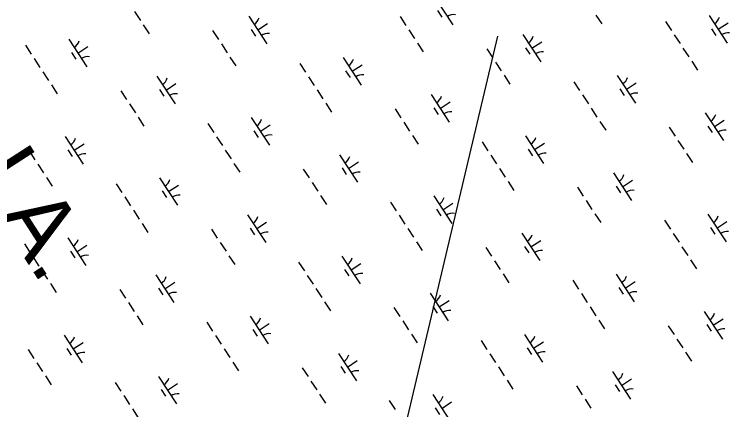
# Model space of a CAD drawing. Extents: x 3945642 to 3966284, y 206476 to 228921.
# Drawn here: x 3961122 to 3962206, y 214228 to 214827 of the extents above; entities that cross this region are included whole.
import ezdxf

# ---------------------------------------------------------------- set-up
doc = ezdxf.new("R2010")
doc.units = 0
for name, color, linetype in [('V-TOPO-GNAM-IDEN', 7, 'Continuous'), ('V-UTIL-LINE', 7, 'Continuous'), ('V-WETL-SWMP', 7, 'Continuous')]:
    doc.layers.add(name, color=color, linetype=linetype)

msp = doc.modelspace()

# ---------------------------------------------------------------- linework, layer by layer
at = {"layer": 'V-UTIL-LINE'}
msp.add_lwpolyline([(3961854, 214793.9), (3961386.2, 212816.8)], dxfattribs=at)
at = {"layer": 'V-WETL-SWMP'}
for p, q in [((3961759.2, 214852.6), (3961786.6, 214810.8)), ((3961303.9, 214831), (3961312.7, 214817.6)), ((3961763.2, 214832.5), (3961769.7, 214822.5)), ((3961477, 214824), (3961504.4, 214782.2)), ((3961706.6, 214823.4), (3961715.3, 214810.1)), ((3962003.5, 214825.6), (3962012.3, 214812.2)), ((3962109.2, 214815.9), (3962118, 214802.5)), ((3962175, 214825), (3962202.4, 214783.2)), ((3961317.1, 214810.9), (3961325.8, 214797.5)), ((3961490.7, 214803.1), (3961505.7, 214813)), ((3962179, 214804.9), (3962185.5, 214794.9)), ((3962188.7, 214804.1), (3962203.8, 214814)), ((3961422.3, 214802.2), (3961431.1, 214788.8)), ((3961480.9, 214803.9), (3961487.5, 214793.9)), ((3961719.7, 214803.4), (3961728.5, 214790)), ((3961892.8, 214796.4), (3961920.2, 214754.6)), ((3962122.4, 214795.8), (3962131.1, 214782.4)), ((3961204.3, 214789.1), (3961231.7, 214747.3)), ((3961732.9, 214783.3), (3961741.6, 214769.9)), ((3961906.5, 214775.5), (3961921.5, 214785.4)), ((3961138.5, 214780), (3961147.2, 214766.6)), ((3961218, 214768.2), (3961233, 214778.1)), ((3961435.5, 214782.1), (3961444.2, 214768.7)), ((3961838.1, 214774.6), (3961846.9, 214761.2)), ((3961896.7, 214776.3), (3961903.3, 214766.3)), ((3962135.5, 214775.7), (3962144.3, 214762.4)), ((3961208.2, 214769), (3961214.8, 214758.9)), ((3961448.6, 214762), (3961457.4, 214748.7)), ((3961620.1, 214761.5), (3961647.5, 214719.7)), ((3961151.6, 214759.9), (3961160.4, 214746.5)), ((3961554.3, 214752.4), (3961563, 214739)), ((3961633.8, 214740.6), (3961648.8, 214750.4)), ((3961851.2, 214754.5), (3961860, 214741.1)), ((3962148.7, 214755.7), (3962157.4, 214742.3)), ((3961164.8, 214739.8), (3961173.5, 214726.4)), ((3961624, 214741.4), (3961630.6, 214731.3)), ((3961337.9, 214732.9), (3961365.3, 214691.1)), ((3961567.4, 214732.3), (3961576.2, 214718.9)), ((3961864.4, 214734.4), (3961873.2, 214721)), ((3962035.9, 214733.9), (3962063.3, 214692)), ((3961177.9, 214719.8), (3961186.7, 214706.4)), ((3961351.6, 214712), (3961366.6, 214721.8)), ((3961970.1, 214724.7), (3961978.8, 214711.4)), ((3962049.6, 214713), (3962064.6, 214722.8)), ((3961283.2, 214711), (3961291.9, 214697.7)), ((3961341.8, 214712.8), (3961348.4, 214702.7)), ((3961580.6, 214712.2), (3961589.3, 214698.8)), ((3962039.8, 214713.7), (3962046.4, 214703.7)), ((3961753.7, 214705.3), (3961781.1, 214663.4)), ((3961983.2, 214704.7), (3961992, 214691.3)), ((3961296.3, 214691), (3961305.1, 214677.6)), ((3961593.7, 214692.1), (3961602.5, 214678.8)), ((3961757.6, 214685.1), (3961764.2, 214675.1)), ((3961767.4, 214684.3), (3961782.4, 214694.2)), ((3961699, 214683.4), (3961707.7, 214670)), ((3961996.4, 214684.6), (3962005.1, 214671.2)), ((3962169.4, 214677.6), (3962196.8, 214635.8)), ((3961309.5, 214670.9), (3961318.2, 214657.5)), ((3961480.9, 214670.3), (3961508.3, 214628.5)), ((3961712.1, 214663.3), (3961720.9, 214650)), ((3962009.5, 214664.5), (3962018.3, 214651.1)), ((3962183.1, 214656.7), (3962198.2, 214666.6)), ((3961415.1, 214661.2), (3961423.9, 214647.8)), ((3961494.6, 214649.4), (3961509.7, 214659.3)), ((3962114.8, 214655.8), (3962123.5, 214642.4)), ((3962173.4, 214657.5), (3962180, 214647.5)), ((3961198.7, 214641.7), (3961226.1, 214599.9)), ((3961484.9, 214650.2), (3961491.5, 214640.2)), ((3961725.3, 214643.3), (3961734, 214629.9)), ((3961896.7, 214642.7), (3961924.1, 214600.9)), ((3961212.4, 214620.8), (3961227.5, 214630.7)), ((3961428.3, 214641.1), (3961437.1, 214627.8)), ((3961830.9, 214633.6), (3961839.7, 214620.2)), ((3961910.4, 214621.8), (3961925.5, 214631.7)), ((3962127.9, 214635.7), (3962136.7, 214622.3)), ((3961144, 214619.9), (3961152.8, 214606.5)), ((3961202.7, 214621.6), (3961209.2, 214611.6)), ((3961441.4, 214621.1), (3961450.2, 214607.7)), ((3961900.7, 214622.6), (3961907.3, 214612.6)), ((3961614.5, 214614.1), (3961641.9, 214572.3)), ((3961844.1, 214613.5), (3961852.9, 214600.1)), ((3962141.1, 214615.7), (3962149.8, 214602.3)), ((3961157.2, 214599.8), (3961165.9, 214586.4)), ((3961454.6, 214601), (3961463.4, 214587.6)), ((3961628.2, 214593.2), (3961643.3, 214603.1)), ((3961559.8, 214592.3), (3961568.6, 214578.9)), ((3961618.5, 214594), (3961625, 214583.9)), ((3961857.2, 214593.4), (3961866, 214580.1)), ((3961170.3, 214579.7), (3961179.1, 214566.4)), ((3961341.8, 214579.2), (3961369.2, 214537.4)), ((3962030.3, 214586.5), (3962057.7, 214544.7)), ((3961276, 214570.1), (3961284.8, 214556.7)), ((3961355.5, 214558.3), (3961370.5, 214568.1)), ((3961573, 214572.2), (3961581.7, 214558.8)), ((3961870.4, 214573.4), (3961879.2, 214560)), ((3962034.3, 214566.4), (3962040.8, 214556.3)), ((3962044, 214565.6), (3962059.1, 214575.4)), ((3961345.7, 214559.1), (3961352.3, 214549)), ((3961975.6, 214564.7), (3961984.4, 214551.3)), ((3961289.1, 214550), (3961297.9, 214536.6)), ((3961586.1, 214552.1), (3961594.9, 214538.7)), ((3961757.6, 214551.6), (3961785, 214509.7)), ((3961988.8, 214544.6), (3961997.5, 214531.2)), ((3961691.8, 214542.4), (3961700.6, 214529.1)), ((3961771.3, 214530.7), (3961786.3, 214540.5)), ((3961302.3, 214529.9), (3961311.1, 214516.5)), ((3961475.4, 214523), (3961502.8, 214481.1)), ((3961704.9, 214522.4), (3961713.7, 214509)), ((3961761.5, 214531.4), (3961768.1, 214521.4)), ((3962001.9, 214524.5), (3962010.7, 214511.1)), ((3962173.4, 214524), (3962200.8, 214482.1)), ((3961489.1, 214502), (3961504.1, 214511.9)), ((3962107.6, 214514.8), (3962116.4, 214501.4)), ((3962187.1, 214503), (3962202.1, 214512.9)), ((3961315.4, 214509.8), (3961324.2, 214496.4)), ((3961420.7, 214501.1), (3961429.4, 214487.7)), ((3961479.3, 214502.8), (3961485.9, 214492.8)), ((3961718.1, 214502.3), (3961726.9, 214488.9)), ((3962177.3, 214503.8), (3962183.9, 214493.8)), ((3961891.2, 214495.3), (3961918.6, 214453.5)), ((3962120.7, 214494.8), (3962129.5, 214481.4)), ((3961136.9, 214478.9), (3961145.6, 214465.5)), ((3961202.6, 214488), (3961230, 214446.2)), ((3961433.8, 214481), (3961442.6, 214467.7)), ((3961731.2, 214482.2), (3961740, 214468.8)), ((3961904.9, 214474.4), (3961919.9, 214484.3)), ((3961206.6, 214467.9), (3961213.2, 214457.9)), ((3961216.3, 214467.1), (3961231.4, 214477)), ((3961836.5, 214473.5), (3961845.2, 214460.1)), ((3961895.1, 214475.2), (3961901.7, 214465.2)), ((3962133.9, 214474.7), (3962142.7, 214461.3)), ((3961150, 214458.8), (3961158.8, 214445.4)), ((3961447, 214461), (3961455.8, 214447.6)), ((3961618.4, 214460.4), (3961645.8, 214418.6)), ((3961552.7, 214451.3), (3961561.4, 214437.9)), ((3961632.1, 214439.5), (3961647.2, 214449.4)), ((3961849.6, 214453.4), (3961858.4, 214440)), ((3962147, 214454.6), (3962155.8, 214441.2)), ((3961163.2, 214438.8), (3961171.9, 214425.4)), ((3961622.4, 214440.3), (3961629, 214430.3)), ((3961336.2, 214431.8), (3961363.6, 214390)), ((3961565.8, 214431.2), (3961574.6, 214417.8)), ((3961862.8, 214433.4), (3961871.6, 214420)), ((3962034.2, 214432.8), (3962061.6, 214391)), ((3961176.3, 214418.7), (3961185.1, 214405.3)), ((3961349.9, 214410.9), (3961365, 214420.8)), ((3961968.5, 214423.7), (3961977.2, 214410.3)), ((3962047.9, 214411.9), (3962063, 214421.8)), ((3961281.5, 214410), (3961290.3, 214396.6)), ((3961340.2, 214411.7), (3961346.8, 214401.6)), ((3961579, 214411.1), (3961587.7, 214397.8)), ((3961752, 214404.2), (3961779.4, 214362.4)), ((3961981.6, 214403.6), (3961990.4, 214390.2)), ((3962038.2, 214412.7), (3962044.8, 214402.6)), ((3961765.7, 214383.3), (3961780.8, 214393.1)), ((3961294.7, 214389.9), (3961303.5, 214376.5)), ((3961592.1, 214391.1), (3961600.9, 214377.7)), ((3961697.3, 214382.4), (3961706.1, 214369)), ((3961756, 214384.1), (3961762.6, 214374)), ((3961994.8, 214383.5), (3962003.5, 214370.1)), ((3962167.8, 214376.6), (3962195.2, 214334.7)), ((3961307.8, 214369.8), (3961316.6, 214356.4)), ((3961413.5, 214360.1), (3961422.3, 214346.8)), ((3961479.3, 214369.3), (3961506.7, 214327.4)), ((3961710.5, 214362.3), (3961719.3, 214348.9)), ((3962007.9, 214363.4), (3962016.7, 214350.1)), ((3962181.5, 214355.7), (3962196.6, 214365.5)), ((3961483.3, 214349.1), (3961489.8, 214339.1)), ((3961493, 214348.4), (3961508.1, 214358.2)), ((3962113.1, 214354.7), (3962121.9, 214341.4)), ((3962171.8, 214356.5), (3962178.4, 214346.4)), ((3961197.1, 214340.7), (3961224.5, 214298.8)), ((3961426.7, 214340.1), (3961435.4, 214326.7)), ((3961723.6, 214342.2), (3961732.4, 214328.8)), ((3961895.1, 214341.6), (3961922.5, 214299.8)), ((3961210.8, 214319.7), (3961225.9, 214329.6)), ((3961829.3, 214332.5), (3961838.1, 214319.1)), ((3961908.8, 214320.7), (3961923.9, 214330.6)), ((3962126.3, 214334.7), (3962135.1, 214321.3)), ((3961142.4, 214318.8), (3961151.2, 214305.4)), ((3961201.1, 214320.5), (3961207.6, 214310.5)), ((3961439.8, 214320), (3961448.6, 214306.6)), ((3961899.1, 214321.5), (3961905.6, 214311.5)), ((3961612.9, 214313), (3961640.3, 214271.2)), ((3961842.5, 214312.4), (3961851.2, 214299.1)), ((3962139.4, 214314.6), (3962148.2, 214301.2)), ((3961155.6, 214298.7), (3961164.3, 214285.4)), ((3961453, 214299.9), (3961461.7, 214286.5)), ((3961626.6, 214292.1), (3961641.7, 214302)), ((3961558.2, 214291.2), (3961567, 214277.8)), ((3961616.9, 214292.9), (3961623.4, 214282.9)), ((3961855.6, 214292.4), (3961864.4, 214279)), ((3962028.7, 214285.4), (3962056.1, 214243.6)), ((3961168.7, 214278.7), (3961177.5, 214265.3)), ((3961340.2, 214278.1), (3961367.6, 214236.3)), ((3962042.4, 214264.5), (3962057.4, 214274.4)), ((3961274.4, 214269), (3961283.1, 214255.6)), ((3961353.9, 214257.2), (3961368.9, 214267.1)), ((3961571.4, 214271.1), (3961580.1, 214257.7)), ((3961868.8, 214272.3), (3961877.5, 214258.9)), ((3961974, 214263.6), (3961982.8, 214250.2)), ((3962032.6, 214265.3), (3962039.2, 214255.3)), ((3961344.1, 214258), (3961350.7, 214248)), ((3961584.5, 214251), (3961593.3, 214237.7)), ((3961287.5, 214248.9), (3961296.3, 214235.5)), ((3961690.2, 214241.4), (3961698.9, 214228)), ((3961756, 214250.5), (3961783.4, 214208.7)), ((3961987.2, 214243.5), (3961995.9, 214230.1)), ((3961759.9, 214230.4), (3961766.5, 214220.3)), ((3961769.7, 214229.6), (3961784.7, 214239.4)), ((3961300.7, 214228.8), (3961309.4, 214215.5))]:
    msp.add_line(p, q, dxfattribs=at)
for centre, start, end in [((3961788.2, 214808.8), 82.4574, 124.0011), ((3961475.8, 214826.4), 302.4575, 344.0011), ((3962173.8, 214827.3), 302.4575, 344.0011), ((3961506, 214780.1), 82.4574, 124.0011), ((3961891.6, 214798.7), 302.4575, 344.0011), ((3962204, 214781.1), 82.4574, 124.0011), ((3961203, 214791.4), 302.4575, 344.0011), ((3961233.3, 214745.2), 82.4574, 124.0011), ((3961921.8, 214752.5), 82.4574, 124.0011), ((3961618.8, 214763.8), 302.4575, 344.0011), ((3961336.6, 214735.2), 302.4575, 344.0011), ((3961649.1, 214717.6), 82.4574, 124.0011), ((3962034.6, 214736.2), 302.4575, 344.0011), ((3961366.9, 214689), 82.4574, 124.0011), ((3962064.9, 214690), 82.4574, 124.0011), ((3961752.4, 214707.6), 302.4575, 344.0011), ((3961782.7, 214661.4), 82.4574, 124.0011), ((3962168.2, 214680), 302.4575, 344.0011), ((3961479.7, 214672.7), 302.4575, 344.0011), ((3961510, 214626.4), 82.4574, 124.0011), ((3962198.5, 214633.8), 82.4574, 124.0011), ((3961197.5, 214644), 302.4575, 344.0011), ((3961895.5, 214645), 302.4575, 344.0011), ((3961227.7, 214597.8), 82.4574, 124.0011), ((3961613.3, 214616.4), 302.4575, 344.0011), ((3961925.8, 214598.8), 82.4574, 124.0011), ((3961643.5, 214570.2), 82.4574, 124.0011), ((3961340.5, 214581.5), 302.4575, 344.0011), ((3962029.1, 214588.8), 302.4575, 344.0011), ((3962059.3, 214542.6), 82.4574, 124.0011), ((3961370.8, 214535.3), 82.4574, 124.0011), ((3961756.3, 214553.9), 302.4575, 344.0011), ((3961786.6, 214507.7), 82.4574, 124.0011), ((3961474.1, 214525.3), 302.4575, 344.0011), ((3962172.1, 214526.3), 302.4575, 344.0011), ((3961504.4, 214479.1), 82.4574, 124.0011), ((3961889.9, 214497.7), 302.4575, 344.0011), ((3962202.4, 214480.1), 82.4574, 124.0011), ((3961201.4, 214490.4), 302.4575, 344.0011), ((3961920.2, 214451.5), 82.4574, 124.0011), ((3961231.7, 214444.1), 82.4574, 124.0011), ((3961617.2, 214462.7), 302.4575, 344.0011), ((3961335, 214434.1), 302.4575, 344.0011), ((3961647.5, 214416.5), 82.4574, 124.0011), ((3962033, 214435.1), 302.4575, 344.0011), ((3961365.3, 214387.9), 82.4574, 124.0011), ((3962063.3, 214388.9), 82.4574, 124.0011), ((3961750.8, 214406.5), 302.4575, 344.0011), ((3961781.1, 214360.3), 82.4574, 124.0011), ((3962166.6, 214378.9), 302.4575, 344.0011), ((3961478.1, 214371.6), 302.4575, 344.0011), ((3962196.9, 214332.7), 82.4574, 124.0011), ((3961195.9, 214343), 302.4575, 344.0011), ((3961508.3, 214325.4), 82.4574, 124.0011), ((3961893.9, 214344), 302.4575, 344.0011), ((3961226.1, 214296.8), 82.4574, 124.0011), ((3961611.7, 214315.4), 302.4575, 344.0011), ((3961924.1, 214297.8), 82.4574, 124.0011), ((3961641.9, 214269.2), 82.4574, 124.0011), ((3961338.9, 214280.4), 302.4575, 344.0011), ((3962027.5, 214287.7), 302.4575, 344.0011), ((3961369.2, 214234.2), 82.4574, 124.0011), ((3962057.7, 214241.5), 82.4574, 124.0011), ((3961754.7, 214252.8), 302.4575, 344.0011)]:
    msp.add_arc(centre, 17.6, start, end, dxfattribs=at)

# ---------------------------------------------------------------- texts
at = {"layer": 'V-TOPO-GNAM-IDEN'}
msp.add_text('LA.', height=100, rotation=302.7489, dxfattribs=at).set_placement((3961055.4, 214583.8))

doc.saveas('drawing.dxf')
